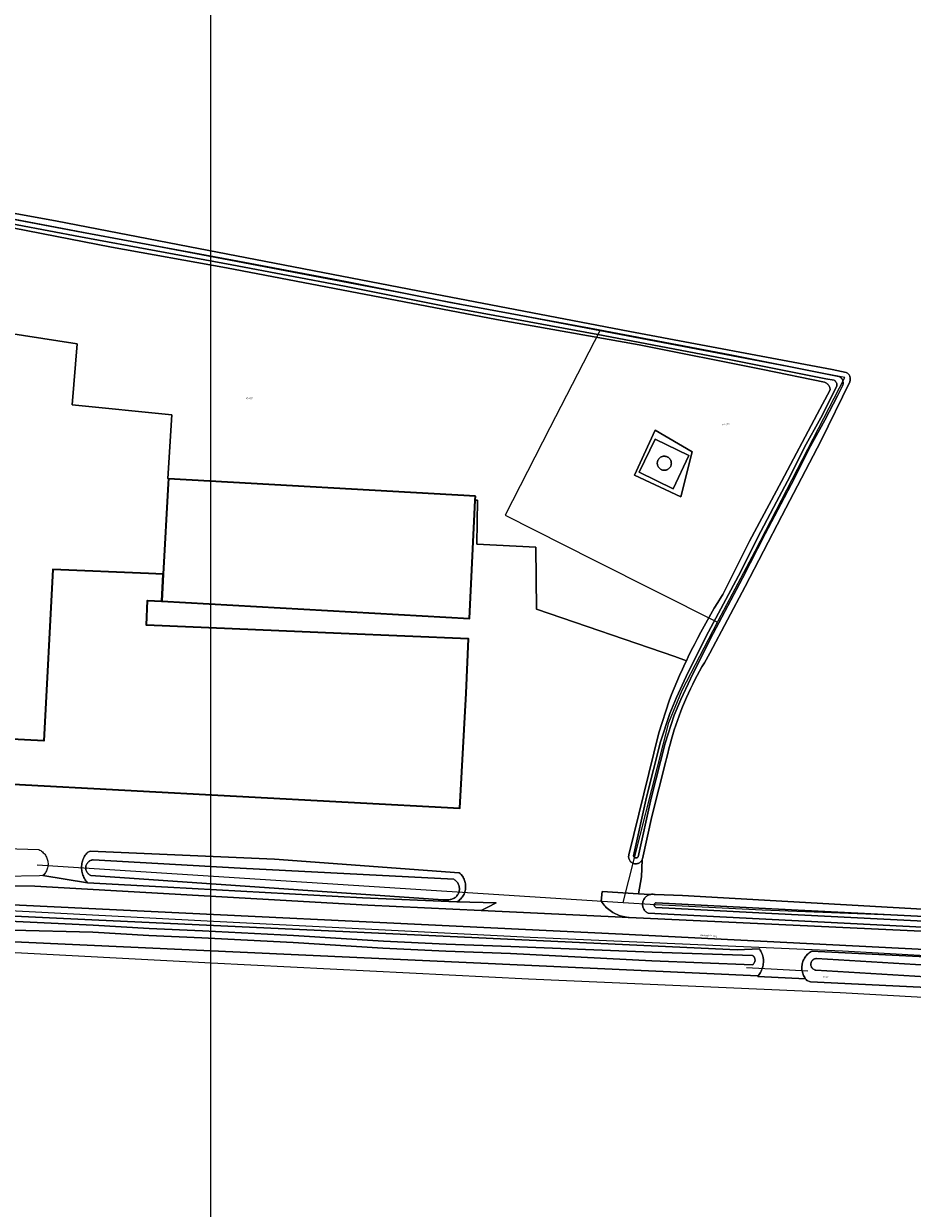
# Model space of a CAD drawing. Header units: metres. Extents: x 250001 to 257773, y 598992 to 609118.
# Tile 378 of 656: x 251266 to 251454, y 603658 to 603908. Entities that reach past the tile are written whole.
import ezdxf
from ezdxf.enums import TextEntityAlignment as Align
from ezdxf.lldxf.tags import DXFTag

# ---------------------------------------------------------------- set-up
doc = ezdxf.new("R2010")
doc.units = ezdxf.units.M
for name, color, linetype, lineweight in [('B-WE-GR-BOUWLAND-GV', 252, 'Continuous', 13), ('B-WE-GR-GRAS-GV', 252, 'Continuous', 13), ('B-WE-GR-GROENVOORZIENING-GV', 252, 'Continuous', 18), ('B-WE-KG-GRENS_PERCEEL-G', 150, 'KG-PERCEEL', 18), ('B-WE-KG-GRENS_PERCEEL-S', 150, 'Continuous', 25), ('B-WE-KW-KUNSTWERK_DUIKER-G', 252, 'Continuous', 18), ('B-WE-OG-BEBOUWING-GV', 1, 'Continuous', 35), ('B-WE-OG-BEBOUWING_WINDTURBINE-GV', 1, 'Continuous', 18), ('B-WE-OG-TERREIN_ERF-GV', 7, 'Continuous', 18), ('B-WE-OG-TOPOGRAFIE-T18', 2, 'Continuous', 18), ('B-WE-OG-WATER-GV', 252, 'Continuous', 18), ('B-WE-OG-WATER_SLOOT-GV', 252, 'Continuous', 18), ('B-WE-VH-VERHARDING_GESLOTEN-GV', 252, 'Continuous', 18), ('B-WE-VH-VERHARDING_OPEN-GV', 252, 'Continuous', 18), ('N-WE-OG-GBKN-G', 7, 'Continuous', 25), ('X-XX-AL-REFERENTIE-G', 7, 'Continuous', 18)]:
    doc.layers.add(name, color=color, linetype=linetype, lineweight=lineweight)
doc.styles.add('NLCS-ISO', font='NLCS-ISO.ttf')
doc.styles.add('NLCS-ISO-ANNOTATIEF-T18', font='NLCS-ISO.ttf', dxfattribs={"height": 1.8})
doc.styles.get("Standard").update_dxf_attribs({"font": 'NLCS-ISO.ttf'})
tags = doc.linetypes.add('KG-PERCEEL', pattern='A,5.5,-2,["P",Standard,S=1.8,R=0,X=-0.5,Y=-0.9],-2,5.5,-2,[5,NLCS.SHX,S=0.75,R=0,X=0,Y=0],-2', length=19).pattern_tags.tags
tags[6] = DXFTag(74, 10)

# ---------------------------------------------------------------- blocks, each defined once
blk = doc.blocks.new('SKG-PERCEELNUMMER-SO')
at = {"style": 'NLCS-ISO', "oblique": 10, "flags": 1}
blk.add_attdef('GEMEENTECODE', text='', height=1.8, dxfattribs=at).set_placement((0, 2.6), align=Align.MIDDLE_CENTER)
at = {"style": 'NLCS-ISO', "oblique": 10}
blk.add_attdef('SECTIE', text='', height=1.8, dxfattribs=at).set_placement((-0.5, 0), align=Align.MIDDLE_RIGHT)
blk.add_attdef('PERCEELNUMMER', text='', height=1.8, dxfattribs=at).set_placement((0.5, 0), align=Align.MIDDLE_LEFT)
blk = doc.blocks.new('BS2021-132-Xref-KAD-20210617')
at = {"layer": 'B-WE-KG-GRENS_PERCEEL-G', "flags": 128}
for points in [[(251392.79, 603722.314), (251399.609, 603721.875), (251422.187, 603720.75), (251453.328, 603719.562), (251481.203, 603718.125), (251490.562, 603718), (251496.046, 603717.312), (251508.875, 603716.562), (251535.125, 603715.375), (251559.734, 603714.062), (251606.937, 603711.687), (251621.281, 603710.75), (251632.125, 603710.125), (251635.828, 603710.687), (251642.218, 603715.375), (251643.453, 603716.75), (251645.656, 603721.062), (251650.984, 603735.875), (251655.5, 603748.312), (251663.203, 603770.125), (251673.609, 603798.437), (251685.343, 603830.875), (251693.546, 603853.375), (251696.156, 603860.125), (251703.718, 603880.625), (251716.666, 603915.681), (251730.75, 603953.75), (251732.555, 603958.685)], [(251387.835, 603843.429), (251212.026, 603876.875)], [(251387.835, 603843.429), (251377.272, 603822.875), (251367.787, 603804.353), (251386.623, 603794.872), (251412.733, 603781.707)], [(251439.714, 603833.56), (251387.835, 603843.429)], [(251412.733, 603781.707), (251412.897, 603782.023), (251420.721, 603796.761), (251439.714, 603833.56)], [(251392.79, 603722.314), (251402.466, 603760.439), (251405.288, 603767.318), (251412.733, 603781.707)], [(251268.684, 603730.31), (251392.79, 603722.314)], [(251241.986, 603708.79), (251241.991, 603708.828), (251242.633, 603711.115), (251243.435, 603712.52), (251248.285, 603719.54), (251251.7, 603720.393), (251254.431, 603720.849), (251258.811, 603720.849), (251306.036, 603718.363), (251373.049, 603715.013), (251439.19, 603712.101), (251490.923, 603709.18), (251548.269, 603706.271), (251578.1, 603704.991), (251637.439, 603702.001), (251647.346, 603698.97), (251649.599, 603704.859)], [(251650.317, 603692.742), (251577.699, 603696.401), (251547.849, 603697.382), (251490.135, 603700.308), (251438.701, 603703.213), (251372.715, 603706.118), (251305.53, 603709.477), (251258.571, 603711.949), (251255.176, 603711.949), (251253.489, 603711.668), (251241.986, 603708.79)]]:
    blk.add_lwpolyline(points, dxfattribs=at)
at = {"layer": 'N-WE-OG-GBKN-G'}
blk.add_lwpolyline([(251305.421, 608118.318), (256711.718, 608118.318), (256711.718, 599991.994), (251305.421, 599991.994)], close=True, dxfattribs=at)
at = {"layer": 'B-WE-KG-GRENS_PERCEEL-S', "xscale": 0.2, "yscale": 0.2, "zscale": 0.2}
for p, values in [((251313.308, 603829.123), {'PERCEELNUMMER': '478', 'SECTIE': 'M'}), ((251414.274, 603823.548), {'PERCEELNUMMER': '477', 'SECTIE': 'M'}), ((251435.505, 603706.505), {'PERCEELNUMMER': '57', 'SECTIE': 'M'})]:
    blk.add_blockref('SKG-PERCEELNUMMER-SO', p, dxfattribs=at).add_auto_attribs(values)
blk = doc.blocks.new('BS2021-132-Xref-BGT-GRIJS-20210617-aangepast')
at = {"layer": 'B-WE-GR-BOUWLAND-GV', "flags": 128}
for points in [[(251241.47, 603872.369), (251272.929, 603866.617), (251302.843, 603860.879), (251349.266, 603851.894), (251394.182, 603843.287), (251437.043, 603835.228), (251440.008, 603834.608), (251440.146, 603834.529), (251440.276, 603834.437), (251440.396, 603834.332), (251440.504, 603834.216), (251440.601, 603834.089), (251440.684, 603833.953), (251440.753, 603833.809), (251440.808, 603833.66), (251440.847, 603833.505), (251440.87, 603833.348), (251440.878, 603833.189), (251440.869, 603833.03), (251440.845, 603832.872), (251440.805, 603832.718), (251440.75, 603832.569), (251440.689, 603832.442), (251434.675, 603820.191), (251426.376, 603804.213), (251418.601, 603789.291), (251411.128, 603775.146), (251409.989, 603773.124), (251409.462, 603772.225), (251408.948, 603771.318), (251408.449, 603770.403), (251407.963, 603769.48), (251407.492, 603768.551), (251407.036, 603767.613), (251406.593, 603766.67), (251406.166, 603765.719), (251405.752, 603764.762), (251405.354, 603763.799), (251404.97, 603762.829), (251404.602, 603761.854), (251404.248, 603760.874), (251403.91, 603759.888), (251403.586, 603758.897), (251403.278, 603757.901), (251402.985, 603756.901), (251402.708, 603755.896), (251402.446, 603754.887), (251402.199, 603753.874), (251401.969, 603752.858), (251401.837, 603752.244), (251398.855, 603740.555), (251396.861, 603731.566), (251396.807, 603731.421), (251396.772, 603731.352), (251396.62, 603727.779), (251396.042, 603724.141), (251398.429, 603723.997), (251398.608, 603724.039), (251398.79, 603724.066), (251398.974, 603724.076), (251399.158, 603724.071), (251399.341, 603724.05), (251399.522, 603724.013), (251405.37, 603723.795), (251461.139, 603720.601)], [(251522.444, 603701.118), (251432.434, 603705.539), (251431.666, 603705.82), (251431.501, 603706.011), (251431.414, 603706.127), (251421.299, 603706.627), (251421.304, 603706.776), (251252.943, 603714.494), (251250.234, 603714.514), (251250.104, 603714.618), (251246.468, 603713.51), (251244.841, 603713.015), (251241.811, 603708.474), (251242.478, 603706.371), (251242.604, 603706.286), (251242.734, 603706.181), (251242.852, 603706.064), (251242.959, 603705.935), (251243.052, 603705.797), (251243.133, 603705.651), (251243.137, 603705.642), (251248.424, 603686.209), (251256.695, 603659.623), (251263.687, 603637.679)]]:
    blk.add_lwpolyline(points, dxfattribs=at)
at = {"layer": 'B-WE-GR-GRAS-GV', "flags": 128}
blk.add_lwpolyline([(251216.121, 603850.137), (251277.116, 603840.662), (251276.084, 603827.714), (251297.21, 603825.646), (251296.35, 603812.116), (251296.488, 603812.091), (251361.471, 603808.414), (251361.432, 603807.577), (251361.941, 603807.55), (251361.781, 603798.262), (251374.272, 603797.622), (251374.432, 603784.49), (251403.738, 603774.402), (251406.157, 603773.527), (251406.56, 603774.374), (251407.199, 603775.684), (251407.853, 603776.987), (251408.521, 603778.283), (251409.203, 603779.572), (251409.898, 603780.853), (251410.607, 603782.127), (251411.33, 603783.393), (251412.067, 603784.651), (251412.817, 603785.901), (251413.58, 603787.143), (251413.867, 603787.603), (251419.538, 603798.893), (251426.27, 603811.523), (251433.878, 603825.761), (251436.587, 603830.949), (251436.578, 603831.111), (251436.553, 603831.271), (251436.512, 603831.429), (251436.457, 603831.581), (251436.386, 603831.727), (251436.302, 603831.865), (251436.204, 603831.995), (251436.094, 603832.114), (251435.973, 603832.222), (251435.842, 603832.317), (251435.702, 603832.399), (251435.555, 603832.467), (251435.419, 603832.515), (251422.373, 603835.197), (251396.194, 603840.422), (251365.969, 603845.836), (251331.633, 603852.392), (251308.742, 603856.732), (251284.443, 603861.133), (251254.709, 603866.921)], dxfattribs=at)
blk.add_lwpolyline([(251395.196, 603812.863), (251399.562, 603822.387), (251407.367, 603817.757), (251404.985, 603808.232)], close=True, dxfattribs=at)
at = {"layer": 'B-WE-GR-GROENVOORZIENING-GV', "flags": 128}
for points in [[(251482.392, 603715.745), (251398.046, 603720.045), (251397.791, 603720.213), (251397.644, 603720.325), (251397.508, 603720.449), (251397.383, 603720.584), (251397.271, 603720.73), (251397.171, 603720.885), (251397.085, 603721.048), (251397.014, 603721.218), (251396.958, 603721.393), (251396.917, 603721.573), (251396.892, 603721.756), (251396.882, 603721.939), (251396.889, 603722.124), (251396.912, 603722.306), (251396.95, 603722.486), (251397.004, 603722.663), (251397.073, 603722.833), (251397.157, 603722.998), (251397.255, 603723.154), (251397.365, 603723.301), (251397.488, 603723.438), (251397.623, 603723.564), (251397.768, 603723.678), (251397.922, 603723.779), (251398.084, 603723.866), (251398.254, 603723.939), (251398.429, 603723.997), (251396.042, 603724.141), (251388.333, 603724.657), (251388.119, 603722.613), (251388.309, 603722.326), (251388.513, 603722.048), (251388.729, 603721.78), (251388.958, 603721.523), (251389.198, 603721.276), (251389.45, 603721.041), (251389.712, 603720.818), (251389.984, 603720.607), (251390.266, 603720.409), (251390.557, 603720.224), (251390.856, 603720.053), (251391.162, 603719.896), (251391.476, 603719.754), (251391.795, 603719.626), (251392.121, 603719.513), (251392.451, 603719.416), (251392.786, 603719.334), (251393.123, 603719.267), (251393.464, 603719.216), (251393.806, 603719.181), (251394.043, 603719.167), (251477.03, 603715.236)], [(251259.385, 603725.854), (251268.139, 603725.771), (251338.705, 603721.788), (251362.708, 603720.651), (251364.126, 603721.35), (251365.901, 603722.241), (251357.56, 603722.442), (251337.59, 603723.31), (251296.357, 603725.581), (251279.351, 603726.51), (251269.855, 603728.016), (251269.134, 603728.001), (251253.676, 603727.681)], [(251254.813, 603719.872), (251281.728, 603718.554), (251416.918, 603712.305), (251421.667, 603712.49), (251421.814, 603712.256), (251421.947, 603712.014), (251422.065, 603711.765), (251422.169, 603711.509), (251422.258, 603711.248), (251422.331, 603710.982), (251422.389, 603710.712), (251422.458, 603710.165), (251422.468, 603709.889), (251422.462, 603709.613), (251422.441, 603709.337), (251422.403, 603709.064), (251422.35, 603708.793), (251422.281, 603708.526), (251422.197, 603708.263), (251422.098, 603708.006), (251421.984, 603707.754), (251421.855, 603707.51), (251421.713, 603707.273), (251421.557, 603707.045), (251421.388, 603706.827), (251421.304, 603706.776), (251421.299, 603706.627), (251431.414, 603706.127), (251431.349, 603706.212), (251431.21, 603706.423), (251431.084, 603706.641), (251430.972, 603706.868), (251430.875, 603707.101), (251430.793, 603707.339), (251430.726, 603707.582), (251430.675, 603707.829), (251430.639, 603708.079), (251430.62, 603708.331), (251430.616, 603708.583), (251430.628, 603708.835), (251430.657, 603709.086), (251430.701, 603709.334), (251430.76, 603709.579), (251430.835, 603709.82), (251430.926, 603710.056), (251431.031, 603710.285), (251431.15, 603710.508), (251431.283, 603710.722), (251431.43, 603710.927), (251431.589, 603711.123), (251431.76, 603711.308), (251431.943, 603711.482), (251432.137, 603711.644), (251432.34, 603711.794), (251432.552, 603711.93), (251432.67, 603711.998), (251476.839, 603709.829)], [(251536.02, 603708.345), (251392.658, 603715.643), (251257.541, 603722.122)]]:
    blk.add_lwpolyline(points, dxfattribs=at)
for points in [[(251407.367, 603817.757), (251399.562, 603822.387), (251395.196, 603812.863), (251404.985, 603808.232)], [(251396.125, 603813.468), (251399.552, 603820.499), (251406.676, 603817.028), (251403.343, 603809.953)]]:
    blk.add_lwpolyline(points, close=True, dxfattribs=at)
at = {"layer": 'B-WE-KW-KUNSTWERK_DUIKER-G', "flags": 128}
blk.add_lwpolyline([(251418.874, 603708.561), (251431.857, 603707.886)], dxfattribs=at)
at = {"layer": 'B-WE-OG-BEBOUWING-GV', "flags": 128}
for points in [[(251361.471, 603808.414), (251296.488, 603812.091), (251296.43, 603811.065), (251295.343, 603791.853), (251295.084, 603786.17), (251360.253, 603782.483), (251361.432, 603807.577)], [(251292.264, 603792.013), (251271.975, 603792.875), (251270.1, 603756.597), (251253.655, 603757.447), (251253.431, 603753.106), (251256.048, 603752.97), (251255.66, 603745.47), (251263.46, 603745.04), (251263.59, 603747.42), (251358.19, 603742.28), (251359.51, 603766.65), (251360.001, 603778.157), (251333.054, 603779.303), (251291.798, 603781.056), (251292.02, 603786.269), (251295.022, 603786.174), (251295.084, 603786.17), (251295.343, 603791.853)]]:
    blk.add_lwpolyline(points, close=True, dxfattribs=at)
at = {"layer": 'B-WE-OG-BEBOUWING_WINDTURBINE-GV', "flags": 128}
blk.add_lwpolyline([(251401.654, 603816.853), (251401.546, 603816.862), (251401.436, 603816.862), (251401.328, 603816.855), (251401.219, 603816.839), (251401.113, 603816.816), (251401.008, 603816.785), (251400.906, 603816.746), (251400.807, 603816.7), (251400.712, 603816.647), (251400.62, 603816.587), (251400.534, 603816.521), (251400.452, 603816.448), (251400.376, 603816.37), (251400.306, 603816.286), (251400.243, 603816.197), (251400.186, 603816.104), (251400.136, 603816.007), (251400.093, 603815.907), (251400.058, 603815.804), (251400.03, 603815.698), (251400.01, 603815.591), (251399.998, 603815.482), (251399.994, 603815.373), (251399.997, 603815.278), (251400.008, 603815.169), (251400.027, 603815.062), (251400.054, 603814.956), (251400.088, 603814.852), (251400.13, 603814.751), (251400.179, 603814.654), (251400.235, 603814.56), (251400.298, 603814.471), (251400.367, 603814.387), (251400.442, 603814.308), (251400.523, 603814.234), (251400.609, 603814.167), (251400.7, 603814.106), (251400.795, 603814.052), (251400.893, 603814.005), (251400.995, 603813.966), (251401.099, 603813.933), (251401.206, 603813.909), (251401.314, 603813.893), (251401.422, 603813.884), (251401.532, 603813.884), (251401.641, 603813.891), (251401.749, 603813.907), (251401.855, 603813.93), (251401.96, 603813.961), (251402.062, 603814), (251402.161, 603814.046), (251402.256, 603814.099), (251402.348, 603814.159), (251402.434, 603814.225), (251402.516, 603814.298), (251402.591, 603814.376), (251402.661, 603814.46), (251402.725, 603814.549), (251402.782, 603814.642), (251402.832, 603814.739), (251402.875, 603814.839), (251402.91, 603814.942), (251402.938, 603815.048), (251402.958, 603815.155), (251402.97, 603815.264), (251402.974, 603815.373), (251402.971, 603815.468), (251402.96, 603815.577), (251402.941, 603815.684), (251402.914, 603815.79), (251402.88, 603815.894), (251402.838, 603815.995), (251402.789, 603816.092), (251402.733, 603816.186), (251402.67, 603816.275), (251402.601, 603816.359), (251402.526, 603816.438), (251402.445, 603816.512), (251402.359, 603816.579), (251402.268, 603816.64), (251402.173, 603816.694), (251402.075, 603816.741), (251401.973, 603816.78), (251401.869, 603816.813), (251401.762, 603816.837)], close=True, dxfattribs=at)
at = {"layer": 'B-WE-OG-TERREIN_ERF-GV', "flags": 128}
for points in [[(251247.931, 603734.212), (251269.019, 603733.527), (251269.226, 603733.425), (251269.425, 603733.309), (251269.615, 603733.179), (251269.796, 603733.036), (251269.967, 603732.881), (251270.126, 603732.714), (251270.274, 603732.537), (251270.409, 603732.35), (251270.53, 603732.154), (251270.638, 603731.95), (251270.731, 603731.74), (251270.81, 603731.523), (251270.873, 603731.301), (251270.921, 603731.075), (251270.953, 603730.847), (251270.969, 603730.617), (251270.969, 603730.387), (251270.953, 603730.157), (251270.921, 603729.928), (251270.874, 603729.703), (251270.811, 603729.481), (251270.732, 603729.264), (251270.639, 603729.053), (251270.532, 603728.849), (251270.41, 603728.653), (251270.275, 603728.466), (251270.128, 603728.289), (251269.969, 603728.122), (251269.855, 603728.016), (251279.351, 603726.51), (251279.168, 603726.716), (251278.998, 603726.931), (251278.841, 603727.157), (251278.697, 603727.391), (251278.567, 603727.633), (251278.452, 603727.882), (251278.351, 603728.137), (251278.265, 603728.398), (251278.194, 603728.663), (251278.139, 603728.933), (251278.1, 603729.204), (251278.077, 603729.478), (251278.069, 603729.753), (251278.078, 603730.027), (251278.102, 603730.301), (251278.143, 603730.572), (251278.199, 603730.841), (251278.271, 603731.106), (251278.358, 603731.367), (251278.46, 603731.622), (251278.577, 603731.87), (251278.708, 603732.112), (251278.852, 603732.345), (251279.011, 603732.57), (251279.182, 603732.784), (251279.365, 603732.989), (251279.376, 603733.001), (251279.934, 603733.173), (251318.911, 603731.497), (251358.073, 603728.623), (251358.255, 603728.456), (251358.427, 603728.278), (251358.734, 603727.891), (251358.868, 603727.684), (251358.988, 603727.468), (251359.094, 603727.245), (251359.186, 603727.015), (251359.262, 603726.78), (251359.323, 603726.54), (251359.369, 603726.297), (251359.398, 603726.052), (251359.412, 603725.805), (251359.41, 603725.558), (251359.391, 603725.311), (251359.357, 603725.067), (251359.307, 603724.824), (251359.242, 603724.586), (251359.161, 603724.353), (251359.065, 603724.125), (251358.955, 603723.903), (251358.831, 603723.69), (251358.693, 603723.485), (251358.542, 603723.289), (251358.379, 603723.103), (251358.204, 603722.929), (251358.018, 603722.766), (251357.822, 603722.615), (251357.617, 603722.477), (251357.56, 603722.442), (251365.901, 603722.241), (251364.126, 603721.35), (251362.708, 603720.651), (251394.043, 603719.167), (251393.806, 603719.181), (251393.464, 603719.216), (251393.123, 603719.267), (251392.786, 603719.334), (251392.451, 603719.416), (251392.121, 603719.513), (251391.795, 603719.626), (251391.476, 603719.754), (251391.162, 603719.896), (251390.856, 603720.053), (251390.557, 603720.224), (251390.266, 603720.409), (251389.984, 603720.607), (251389.712, 603720.818), (251389.45, 603721.041), (251389.198, 603721.276), (251388.958, 603721.523), (251388.729, 603721.78), (251388.513, 603722.048), (251388.309, 603722.326), (251388.119, 603722.613), (251388.333, 603724.657), (251396.042, 603724.141), (251396.62, 603727.779), (251396.772, 603731.352), (251396.738, 603731.282), (251396.655, 603731.152), (251396.559, 603731.03), (251396.451, 603730.918), (251396.332, 603730.819), (251396.204, 603730.732), (251396.067, 603730.659), (251395.924, 603730.6), (251395.775, 603730.557), (251395.623, 603730.529), (251395.468, 603730.516), (251395.313, 603730.52), (251395.16, 603730.54), (251395.009, 603730.575), (251394.863, 603730.626), (251394.723, 603730.691), (251394.59, 603730.771), (251394.466, 603730.864), (251394.352, 603730.969), (251394.25, 603731.085), (251394.161, 603731.211), (251394.085, 603731.346), (251394.023, 603731.488), (251393.976, 603731.636), (251393.945, 603731.787), (251393.929, 603731.941), (251393.93, 603732.096), (251393.946, 603732.25), (251393.978, 603732.402), (251393.982, 603732.415), (251397.165, 603745.38), (251400.305, 603758.253), (251402.481, 603765.021), (251403.02, 603766.375), (251403.574, 603767.724), (251404.142, 603769.066), (251404.725, 603770.403), (251405.323, 603771.733), (251405.934, 603773.057), (251406.157, 603773.527), (251403.738, 603774.402), (251374.432, 603784.49), (251374.272, 603797.622), (251361.781, 603798.262), (251361.941, 603807.55), (251361.432, 603807.577), (251360.253, 603782.483), (251295.084, 603786.17), (251295.022, 603786.174), (251292.02, 603786.269), (251291.798, 603781.056), (251333.054, 603779.303), (251360.001, 603778.157), (251359.51, 603766.65), (251358.19, 603742.28), (251263.59, 603747.42)], [(251253.655, 603757.447), (251270.1, 603756.597), (251271.975, 603792.875), (251292.264, 603792.013), (251295.343, 603791.853), (251296.43, 603811.065), (251296.488, 603812.091), (251296.35, 603812.116), (251297.21, 603825.646), (251276.084, 603827.714), (251277.116, 603840.662), (251216.121, 603850.137)]]:
    blk.add_lwpolyline(points, dxfattribs=at)
at = {"layer": 'B-WE-OG-WATER-GV', "flags": 128}
for points in [[(251263.458, 603716.481), (251280.421, 603716.015), (251292.292, 603715.353), (251303.574, 603714.814), (251322.889, 603713.852), (251341.904, 603712.656), (251355.203, 603712.022), (251368.937, 603711.534), (251398.863, 603709.974), (251420.147, 603709.143), (251420.159, 603709.15), (251420.269, 603709.228), (251420.371, 603709.319), (251420.46, 603709.422), (251420.537, 603709.534), (251420.601, 603709.654), (251420.65, 603709.781), (251420.683, 603709.913), (251420.701, 603710.047), (251420.703, 603710.183), (251420.689, 603710.319), (251420.659, 603710.451), (251420.614, 603710.58), (251420.554, 603710.701), (251420.48, 603710.816), (251420.394, 603710.92), (251420.295, 603711.014), (251420.186, 603711.096), (251398.912, 603711.791), (251368.995, 603713.033), (251355.265, 603713.521), (251341.987, 603714.154), (251322.974, 603715.35), (251303.647, 603716.312), (251292.37, 603716.851), (251280.499, 603717.513), (251262.704, 603718.371)], [(251459.352, 603708.905), (251433.749, 603710.47), (251433.692, 603710.467), (251433.551, 603710.45), (251433.413, 603710.418), (251433.28, 603710.37), (251433.153, 603710.307), (251433.034, 603710.23), (251432.924, 603710.141), (251432.826, 603710.039), (251432.739, 603709.927), (251432.665, 603709.806), (251432.606, 603709.678), (251432.561, 603709.543), (251432.532, 603709.405), (251432.519, 603709.264), (251432.521, 603709.122), (251432.54, 603708.982), (251432.574, 603708.845), (251432.623, 603708.712), (251432.687, 603708.586), (251432.765, 603708.468), (251432.856, 603708.359), (251432.959, 603708.261), (251433.071, 603708.176), (251433.193, 603708.103), (251433.322, 603708.045), (251433.457, 603708.002), (251433.596, 603707.974), (251459.205, 603706.409)]]:
    blk.add_lwpolyline(points, dxfattribs=at)
at = {"layer": 'B-WE-OG-WATER_SLOOT-GV', "flags": 128}
for points in [[(251257.842, 603868.157), (251278.042, 603864.351), (251310.05, 603858.383), (251333.943, 603853.883), (251355.835, 603849.522), (251387.569, 603843.639), (251415.43, 603838.358), (251435.994, 603834.238), (251438.466, 603833.776), (251438.605, 603833.705), (251438.736, 603833.619), (251438.857, 603833.521), (251438.968, 603833.41), (251439.067, 603833.289), (251439.154, 603833.159), (251439.226, 603833.02), (251439.284, 603832.875), (251439.327, 603832.724), (251439.354, 603832.57), (251439.365, 603832.414), (251439.361, 603832.258), (251439.34, 603832.102), (251439.304, 603831.95), (251439.252, 603831.802), (251439.226, 603831.741), (251438.15, 603829.682), (251435.484, 603824.522), (251432.074, 603818.327), (251429.026, 603812.185), (251426.136, 603806.709), (251422.818, 603800.425), (251418.061, 603791.06), (251411.2, 603778.113), (251407.027, 603769.74), (251404.996, 603765.318), (251403.589, 603762.025), (251401.648, 603756.108), (251398.679, 603744.422), (251395.943, 603731.982), (251395.881, 603731.912), (251395.808, 603731.853), (251395.725, 603731.808), (251395.637, 603731.778), (251395.544, 603731.763), (251395.451, 603731.764), (251395.359, 603731.781), (251395.271, 603731.813), (251395.19, 603731.86), (251395.118, 603731.92), (251395.057, 603731.991), (251395.009, 603732.072), (251394.976, 603732.159), (251394.966, 603732.196), (251397.706, 603744.653), (251400.688, 603756.387), (251402.653, 603762.378), (251404.082, 603765.723), (251406.125, 603770.172), (251410.311, 603778.57), (251417.173, 603791.521), (251421.93, 603800.885), (251425.251, 603807.176), (251428.136, 603812.641), (251431.188, 603818.791), (251434.602, 603824.993), (251437.109, 603829.844), (251437.979, 603831.635), (251438.008, 603831.734), (251438.03, 603831.864), (251438.036, 603831.996), (251438.027, 603832.127), (251438.002, 603832.257), (251437.961, 603832.383), (251437.905, 603832.503), (251437.835, 603832.615), (251437.753, 603832.718), (251437.658, 603832.81), (251437.553, 603832.89), (251437.439, 603832.957), (251435.689, 603833.279), (251415.239, 603837.376), (251387.385, 603842.656), (251355.646, 603848.54), (251333.753, 603852.901), (251309.866, 603857.401), (251277.858, 603863.368), (251257.654, 603867.174)], [(251254.709, 603866.921), (251284.443, 603861.133), (251308.742, 603856.732), (251331.633, 603852.392), (251365.969, 603845.836), (251396.194, 603840.422), (251422.373, 603835.197), (251435.419, 603832.515), (251435.555, 603832.467), (251435.702, 603832.399), (251435.842, 603832.317), (251435.973, 603832.222), (251436.094, 603832.114), (251436.204, 603831.995), (251436.302, 603831.865), (251436.386, 603831.727), (251436.457, 603831.581), (251436.512, 603831.429), (251436.553, 603831.271), (251436.578, 603831.111), (251436.587, 603830.949), (251433.878, 603825.761), (251426.27, 603811.523), (251419.538, 603798.893), (251413.867, 603787.603), (251413.58, 603787.143), (251412.817, 603785.901), (251412.067, 603784.651), (251411.33, 603783.393), (251410.607, 603782.127), (251409.898, 603780.853), (251409.203, 603779.572), (251408.521, 603778.283), (251407.853, 603776.987), (251407.199, 603775.684), (251406.56, 603774.374), (251406.157, 603773.527), (251405.934, 603773.057), (251405.323, 603771.733), (251404.725, 603770.403), (251404.142, 603769.066), (251403.574, 603767.724), (251403.02, 603766.375), (251402.481, 603765.021), (251400.305, 603758.253), (251397.165, 603745.38), (251393.982, 603732.415), (251393.978, 603732.402), (251393.946, 603732.25), (251393.93, 603732.096), (251393.929, 603731.941), (251393.945, 603731.787), (251393.976, 603731.636), (251394.023, 603731.488), (251394.085, 603731.346), (251394.161, 603731.211), (251394.25, 603731.085), (251394.352, 603730.969), (251394.466, 603730.864), (251394.59, 603730.771), (251394.723, 603730.691), (251394.863, 603730.626), (251395.009, 603730.575), (251395.16, 603730.54), (251395.313, 603730.52), (251395.468, 603730.516), (251395.623, 603730.529), (251395.775, 603730.557), (251395.924, 603730.6), (251396.067, 603730.659), (251396.204, 603730.732), (251396.332, 603730.819), (251396.451, 603730.918), (251396.559, 603731.03), (251396.655, 603731.152), (251396.738, 603731.282), (251396.772, 603731.352), (251396.807, 603731.421), (251396.861, 603731.566), (251398.855, 603740.555), (251401.837, 603752.244), (251401.969, 603752.858), (251402.199, 603753.874), (251402.446, 603754.887), (251402.708, 603755.896), (251402.985, 603756.901), (251403.278, 603757.901), (251403.586, 603758.897), (251403.91, 603759.888), (251404.248, 603760.874), (251404.602, 603761.854), (251404.97, 603762.829), (251405.354, 603763.799), (251405.752, 603764.762), (251406.166, 603765.719), (251406.593, 603766.67), (251407.036, 603767.613), (251407.492, 603768.551), (251407.963, 603769.48), (251408.449, 603770.403), (251408.948, 603771.318), (251409.462, 603772.225), (251409.989, 603773.124), (251411.128, 603775.146), (251418.601, 603789.291), (251426.376, 603804.213), (251434.675, 603820.191), (251440.689, 603832.442), (251440.75, 603832.569), (251440.805, 603832.718), (251440.845, 603832.872), (251440.869, 603833.03), (251440.878, 603833.189), (251440.87, 603833.348), (251440.847, 603833.505), (251440.808, 603833.66), (251440.753, 603833.809), (251440.684, 603833.953), (251440.601, 603834.089), (251440.504, 603834.216), (251440.396, 603834.332), (251440.276, 603834.437), (251440.146, 603834.529), (251440.008, 603834.608), (251437.043, 603835.228), (251394.182, 603843.287), (251349.266, 603851.894), (251302.843, 603860.879), (251272.929, 603866.617), (251241.47, 603872.369)], [(251257.654, 603867.174), (251277.858, 603863.368), (251309.866, 603857.401), (251333.753, 603852.901), (251355.646, 603848.54), (251387.385, 603842.656), (251415.239, 603837.376), (251435.689, 603833.279), (251437.439, 603832.957), (251437.553, 603832.89), (251437.658, 603832.81), (251437.753, 603832.718), (251437.835, 603832.615), (251437.905, 603832.503), (251437.961, 603832.383), (251438.002, 603832.257), (251438.027, 603832.127), (251438.036, 603831.996), (251438.03, 603831.864), (251438.008, 603831.734), (251437.979, 603831.635), (251437.109, 603829.844), (251434.602, 603824.993), (251431.188, 603818.791), (251428.136, 603812.641), (251425.251, 603807.176), (251421.93, 603800.885), (251417.173, 603791.521), (251410.311, 603778.57), (251406.125, 603770.172), (251404.082, 603765.723), (251402.653, 603762.378), (251400.688, 603756.387), (251397.706, 603744.653), (251394.966, 603732.196), (251394.976, 603732.159), (251395.009, 603732.072), (251395.057, 603731.991), (251395.118, 603731.92), (251395.19, 603731.86), (251395.271, 603731.813), (251395.359, 603731.781), (251395.451, 603731.764), (251395.544, 603731.763), (251395.637, 603731.778), (251395.725, 603731.808), (251395.808, 603731.853), (251395.881, 603731.912), (251395.943, 603731.982), (251398.679, 603744.422), (251401.648, 603756.108), (251403.589, 603762.025), (251404.996, 603765.318), (251407.027, 603769.74), (251411.2, 603778.113), (251418.061, 603791.06), (251422.818, 603800.425), (251426.136, 603806.709), (251429.026, 603812.185), (251432.074, 603818.327), (251435.484, 603824.522), (251438.15, 603829.682), (251439.226, 603831.741), (251439.252, 603831.802), (251439.304, 603831.95), (251439.34, 603832.102), (251439.361, 603832.258), (251439.365, 603832.414), (251439.354, 603832.57), (251439.327, 603832.724), (251439.284, 603832.875), (251439.226, 603833.02), (251439.154, 603833.159), (251439.067, 603833.289), (251438.968, 603833.41), (251438.857, 603833.521), (251438.736, 603833.619), (251438.605, 603833.705), (251438.466, 603833.776), (251435.994, 603834.238), (251415.43, 603838.358), (251387.569, 603843.639), (251355.835, 603849.522), (251333.943, 603853.883), (251310.05, 603858.383), (251278.042, 603864.351), (251257.842, 603868.157)], [(251461.139, 603720.601), (251405.37, 603723.795), (251399.522, 603724.013), (251399.341, 603724.05), (251399.158, 603724.071), (251398.974, 603724.076), (251398.79, 603724.066), (251398.608, 603724.039), (251398.429, 603723.997), (251398.254, 603723.939), (251398.084, 603723.866), (251397.922, 603723.779), (251397.768, 603723.678), (251397.623, 603723.564), (251397.488, 603723.438), (251397.365, 603723.301), (251397.255, 603723.154), (251397.157, 603722.998), (251397.073, 603722.833), (251397.004, 603722.663), (251396.95, 603722.486), (251396.912, 603722.306), (251396.889, 603722.124), (251396.882, 603721.939), (251396.892, 603721.756), (251396.917, 603721.573), (251396.958, 603721.393), (251397.014, 603721.218), (251397.085, 603721.048), (251397.171, 603720.885), (251397.271, 603720.73), (251397.383, 603720.584), (251397.508, 603720.449), (251397.644, 603720.325), (251397.791, 603720.213), (251398.046, 603720.045), (251482.392, 603715.745)], [(251470.658, 603717.641), (251447.98, 603718.77), (251424.239, 603720.015), (251399.687, 603721.285), (251399.604, 603721.326), (251399.531, 603721.381), (251399.468, 603721.448), (251399.417, 603721.525), (251399.381, 603721.609), (251399.36, 603721.698), (251399.354, 603721.79), (251399.365, 603721.881), (251399.391, 603721.969), (251399.432, 603722.051), (251399.486, 603722.125), (251399.553, 603722.188), (251399.63, 603722.239), (251399.714, 603722.276), (251399.738, 603722.284), (251424.291, 603721.013), (251448.031, 603719.769), (251470.707, 603718.64)], [(251470.707, 603718.64), (251448.031, 603719.769), (251424.291, 603721.013), (251399.738, 603722.284), (251399.714, 603722.276), (251399.63, 603722.239), (251399.553, 603722.188), (251399.486, 603722.125), (251399.432, 603722.051), (251399.391, 603721.969), (251399.365, 603721.881), (251399.354, 603721.79), (251399.36, 603721.698), (251399.381, 603721.609), (251399.417, 603721.525), (251399.468, 603721.448), (251399.531, 603721.381), (251399.604, 603721.326), (251399.687, 603721.285), (251424.239, 603720.015), (251447.98, 603718.77), (251470.658, 603717.641)], [(251252.943, 603714.494), (251421.304, 603706.776), (251421.388, 603706.827), (251421.557, 603707.045), (251421.713, 603707.273), (251421.855, 603707.51), (251421.984, 603707.754), (251422.098, 603708.006), (251422.197, 603708.263), (251422.281, 603708.526), (251422.35, 603708.793), (251422.403, 603709.064), (251422.441, 603709.337), (251422.462, 603709.613), (251422.468, 603709.889), (251422.458, 603710.165), (251422.389, 603710.712), (251422.331, 603710.982), (251422.258, 603711.248), (251422.169, 603711.509), (251422.065, 603711.765), (251421.947, 603712.014), (251421.814, 603712.256), (251421.667, 603712.49), (251416.918, 603712.305), (251281.728, 603718.554), (251254.813, 603719.872)], [(251262.704, 603718.371), (251280.499, 603717.513), (251292.37, 603716.851), (251303.647, 603716.312), (251322.974, 603715.35), (251341.987, 603714.154), (251355.265, 603713.521), (251368.995, 603713.033), (251398.912, 603711.791), (251420.186, 603711.096), (251420.295, 603711.014), (251420.394, 603710.92), (251420.48, 603710.816), (251420.554, 603710.701), (251420.614, 603710.58), (251420.659, 603710.451), (251420.689, 603710.319), (251420.703, 603710.183), (251420.701, 603710.047), (251420.683, 603709.913), (251420.65, 603709.781), (251420.601, 603709.654), (251420.537, 603709.534), (251420.46, 603709.422), (251420.371, 603709.319), (251420.269, 603709.228), (251420.159, 603709.15), (251420.147, 603709.143), (251398.863, 603709.974), (251368.937, 603711.534), (251355.203, 603712.022), (251341.904, 603712.656), (251322.889, 603713.852), (251303.574, 603714.814), (251292.292, 603715.353), (251280.421, 603716.015), (251263.458, 603716.481)], [(251476.839, 603709.829), (251432.67, 603711.998), (251432.552, 603711.93), (251432.34, 603711.794), (251432.137, 603711.644), (251431.943, 603711.482), (251431.76, 603711.308), (251431.589, 603711.123), (251431.43, 603710.927), (251431.283, 603710.722), (251431.15, 603710.508), (251431.031, 603710.285), (251430.926, 603710.056), (251430.835, 603709.82), (251430.76, 603709.579), (251430.701, 603709.334), (251430.657, 603709.086), (251430.628, 603708.835), (251430.616, 603708.583), (251430.62, 603708.331), (251430.639, 603708.079), (251430.675, 603707.829), (251430.726, 603707.582), (251430.793, 603707.339), (251430.875, 603707.101), (251430.972, 603706.868), (251431.084, 603706.641), (251431.21, 603706.423), (251431.349, 603706.212), (251431.414, 603706.127), (251431.501, 603706.011), (251431.666, 603705.82), (251432.434, 603705.539), (251522.444, 603701.118)], [(251459.205, 603706.409), (251433.596, 603707.974), (251433.457, 603708.002), (251433.322, 603708.045), (251433.193, 603708.103), (251433.071, 603708.176), (251432.959, 603708.261), (251432.856, 603708.359), (251432.765, 603708.468), (251432.687, 603708.586), (251432.623, 603708.712), (251432.574, 603708.845), (251432.54, 603708.982), (251432.521, 603709.122), (251432.519, 603709.264), (251432.532, 603709.405), (251432.561, 603709.543), (251432.606, 603709.678), (251432.665, 603709.806), (251432.739, 603709.927), (251432.826, 603710.039), (251432.924, 603710.141), (251433.034, 603710.23), (251433.153, 603710.307), (251433.28, 603710.37), (251433.413, 603710.418), (251433.551, 603710.45), (251433.692, 603710.467), (251433.749, 603710.47), (251459.352, 603708.905)]]:
    blk.add_lwpolyline(points, dxfattribs=at)
for points in [[(251318.911, 603731.497), (251279.934, 603733.173), (251279.376, 603733.001), (251279.365, 603732.989), (251279.182, 603732.784), (251279.011, 603732.57), (251278.852, 603732.345), (251278.708, 603732.112), (251278.577, 603731.87), (251278.46, 603731.622), (251278.358, 603731.367), (251278.271, 603731.106), (251278.199, 603730.841), (251278.143, 603730.572), (251278.102, 603730.301), (251278.078, 603730.027), (251278.069, 603729.753), (251278.077, 603729.478), (251278.1, 603729.204), (251278.139, 603728.933), (251278.194, 603728.663), (251278.265, 603728.398), (251278.351, 603728.137), (251278.452, 603727.882), (251278.567, 603727.633), (251278.697, 603727.391), (251278.841, 603727.157), (251278.998, 603726.931), (251279.168, 603726.716), (251279.351, 603726.51), (251296.357, 603725.581), (251337.59, 603723.31), (251357.56, 603722.442), (251357.617, 603722.477), (251357.822, 603722.615), (251358.018, 603722.766), (251358.204, 603722.929), (251358.379, 603723.103), (251358.542, 603723.289), (251358.693, 603723.485), (251358.831, 603723.69), (251358.955, 603723.903), (251359.065, 603724.125), (251359.161, 603724.353), (251359.242, 603724.586), (251359.307, 603724.824), (251359.357, 603725.067), (251359.391, 603725.311), (251359.41, 603725.558), (251359.412, 603725.805), (251359.398, 603726.052), (251359.369, 603726.297), (251359.323, 603726.54), (251359.262, 603726.78), (251359.186, 603727.015), (251359.094, 603727.245), (251358.988, 603727.468), (251358.868, 603727.684), (251358.734, 603727.891), (251358.427, 603728.278), (251358.255, 603728.456), (251358.073, 603728.623)], [(251280.402, 603731.348), (251280.523, 603731.362), (251311.649, 603729.603), (251356.889, 603727.256), (251357.054, 603727.156), (251357.21, 603727.043), (251357.356, 603726.917), (251357.491, 603726.779), (251357.614, 603726.631), (251357.724, 603726.473), (251357.821, 603726.306), (251357.903, 603726.132), (251357.971, 603725.952), (251358.024, 603725.767), (251358.061, 603725.578), (251358.083, 603725.386), (251358.088, 603725.194), (251358.078, 603725.001), (251358.051, 603724.811), (251358.009, 603724.623), (251357.952, 603724.439), (251357.879, 603724.26), (251357.792, 603724.089), (251357.69, 603723.924), (251357.576, 603723.769), (251357.449, 603723.625), (251357.311, 603723.491), (251357.162, 603723.369), (251357.003, 603723.259), (251356.836, 603723.164), (251356.661, 603723.082), (251356.481, 603723.016), (251356.295, 603722.964), (251356.106, 603722.928), (251355.914, 603722.908), (251355.721, 603722.904), (251355.698, 603722.904), (251354.576, 603722.881), (251280.03, 603728.067), (251279.879, 603728.135), (251279.736, 603728.218), (251279.601, 603728.314), (251279.477, 603728.422), (251279.363, 603728.543), (251279.262, 603728.673), (251279.173, 603728.813), (251279.098, 603728.96), (251279.038, 603729.115), (251278.994, 603729.274), (251278.965, 603729.437), (251278.951, 603729.602), (251278.954, 603729.767), (251278.973, 603729.931), (251279.007, 603730.093), (251279.057, 603730.251), (251279.122, 603730.403), (251279.201, 603730.548), (251279.294, 603730.685), (251279.4, 603730.812), (251279.517, 603730.929), (251279.645, 603731.033), (251279.783, 603731.125), (251279.929, 603731.203), (251280.081, 603731.266), (251280.24, 603731.315)], [(251311.649, 603729.603), (251280.523, 603731.362), (251280.402, 603731.348), (251280.24, 603731.315), (251280.081, 603731.266), (251279.929, 603731.203), (251279.783, 603731.125), (251279.645, 603731.033), (251279.517, 603730.929), (251279.4, 603730.812), (251279.294, 603730.685), (251279.201, 603730.548), (251279.122, 603730.403), (251279.057, 603730.251), (251279.007, 603730.093), (251278.973, 603729.931), (251278.954, 603729.767), (251278.951, 603729.602), (251278.965, 603729.437), (251278.994, 603729.274), (251279.038, 603729.115), (251279.098, 603728.96), (251279.173, 603728.813), (251279.262, 603728.673), (251279.363, 603728.543), (251279.477, 603728.422), (251279.601, 603728.314), (251279.736, 603728.218), (251279.879, 603728.135), (251280.03, 603728.067), (251354.576, 603722.881), (251355.698, 603722.904), (251355.721, 603722.904), (251355.914, 603722.908), (251356.106, 603722.928), (251356.295, 603722.964), (251356.481, 603723.016), (251356.661, 603723.082), (251356.836, 603723.164), (251357.003, 603723.259), (251357.162, 603723.369), (251357.311, 603723.491), (251357.449, 603723.625), (251357.576, 603723.769), (251357.69, 603723.924), (251357.792, 603724.089), (251357.879, 603724.26), (251357.952, 603724.439), (251358.009, 603724.623), (251358.051, 603724.811), (251358.078, 603725.001), (251358.088, 603725.194), (251358.083, 603725.386), (251358.061, 603725.578), (251358.024, 603725.767), (251357.971, 603725.952), (251357.903, 603726.132), (251357.821, 603726.306), (251357.724, 603726.473), (251357.614, 603726.631), (251357.491, 603726.779), (251357.356, 603726.917), (251357.21, 603727.043), (251357.054, 603727.156), (251356.889, 603727.256)]]:
    blk.add_lwpolyline(points, close=True, dxfattribs=at)
at = {"layer": 'B-WE-VH-VERHARDING_GESLOTEN-GV', "flags": 128}
for points in [[(251477.03, 603715.236), (251394.043, 603719.167), (251362.708, 603720.651), (251338.705, 603721.788), (251268.139, 603725.771), (251259.385, 603725.854)], [(251257.541, 603722.122), (251392.658, 603715.643), (251536.02, 603708.345)]]:
    blk.add_lwpolyline(points, dxfattribs=at)
at = {"layer": 'B-WE-VH-VERHARDING_OPEN-GV', "flags": 128}
for points in [[(251406.676, 603817.028), (251399.552, 603820.499), (251396.125, 603813.468), (251403.343, 603809.953)], [(251401.436, 603816.862), (251401.546, 603816.862), (251401.654, 603816.853), (251401.762, 603816.837), (251401.869, 603816.813), (251401.973, 603816.78), (251402.075, 603816.741), (251402.173, 603816.694), (251402.268, 603816.64), (251402.359, 603816.579), (251402.445, 603816.512), (251402.526, 603816.438), (251402.601, 603816.359), (251402.67, 603816.275), (251402.733, 603816.186), (251402.789, 603816.092), (251402.838, 603815.995), (251402.88, 603815.894), (251402.914, 603815.79), (251402.941, 603815.684), (251402.96, 603815.577), (251402.971, 603815.468), (251402.974, 603815.373), (251402.97, 603815.264), (251402.958, 603815.155), (251402.938, 603815.048), (251402.91, 603814.942), (251402.875, 603814.839), (251402.832, 603814.739), (251402.782, 603814.642), (251402.725, 603814.549), (251402.661, 603814.46), (251402.591, 603814.376), (251402.516, 603814.298), (251402.434, 603814.225), (251402.348, 603814.159), (251402.256, 603814.099), (251402.161, 603814.046), (251402.062, 603814), (251401.96, 603813.961), (251401.855, 603813.93), (251401.749, 603813.907), (251401.641, 603813.891), (251401.532, 603813.884), (251401.422, 603813.884), (251401.314, 603813.893), (251401.206, 603813.909), (251401.099, 603813.933), (251400.995, 603813.966), (251400.893, 603814.005), (251400.795, 603814.052), (251400.7, 603814.106), (251400.609, 603814.167), (251400.523, 603814.234), (251400.442, 603814.308), (251400.367, 603814.387), (251400.298, 603814.471), (251400.235, 603814.56), (251400.179, 603814.654), (251400.13, 603814.751), (251400.088, 603814.852), (251400.054, 603814.956), (251400.027, 603815.062), (251400.008, 603815.169), (251399.997, 603815.278), (251399.994, 603815.373), (251399.998, 603815.482), (251400.01, 603815.591), (251400.03, 603815.698), (251400.058, 603815.804), (251400.093, 603815.907), (251400.136, 603816.007), (251400.186, 603816.104), (251400.243, 603816.197), (251400.306, 603816.286), (251400.376, 603816.37), (251400.452, 603816.448), (251400.534, 603816.521), (251400.62, 603816.587), (251400.712, 603816.647), (251400.807, 603816.7), (251400.906, 603816.746), (251401.008, 603816.785), (251401.113, 603816.816), (251401.219, 603816.839), (251401.328, 603816.855)]]:
    blk.add_lwpolyline(points, close=True, dxfattribs=at)
at = {"layer": 'N-WE-OG-GBKN-G'}
blk.add_lwpolyline([(251305.421, 608118.318), (256711.718, 608118.318), (256711.718, 599991.994), (251305.421, 599991.994)], close=True, dxfattribs=at)
at = {"layer": 'B-WE-OG-TOPOGRAFIE-T18', "style": 'NLCS-ISO-ANNOTATIEF-T18'}
blk.add_text('Oostpolderweg', height=0.36, rotation=357.2, dxfattribs=at).set_placement((251410.898, 603715.289), align=Align.MIDDLE)

msp = doc.modelspace()

# ---------------------------------------------------------------- block references
at = {"layer": 'X-XX-AL-REFERENTIE-G'}
for name in ['BS2021-132-Xref-BGT-GRIJS-20210617-aangepast', 'BS2021-132-Xref-KAD-20210617']:
    msp.add_blockref(name, (0, 0), dxfattribs=at)

doc.saveas('drawing.dxf')
